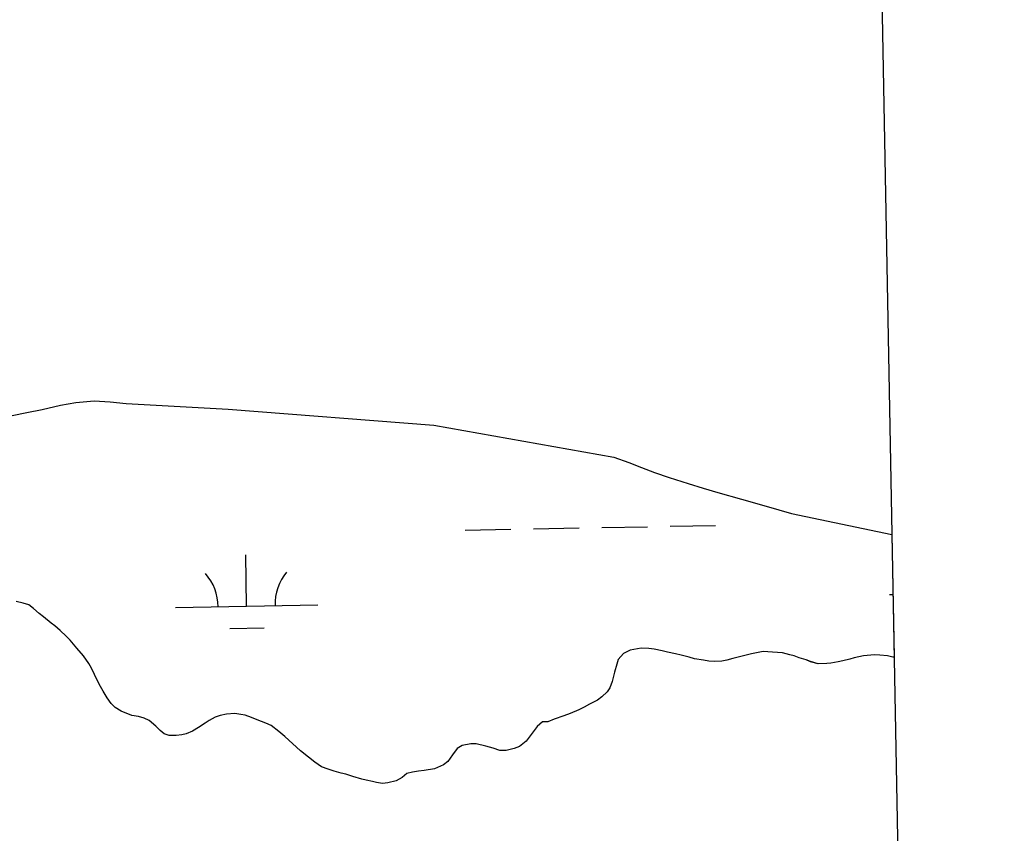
# Model space of a CAD drawing. Extents: x 3925854 to 3964121, y 224593 to 250589.
# Drawn here: x 3961360 to 3962042, y 234129 to 234701 of the extents above; entities that cross this region are included whole.
import ezdxf

# ---------------------------------------------------------------- set-up
doc = ezdxf.new("R2010")
doc.units = 0
for name, color, linetype in [('V-GRID-FRAM', 7, 'Continuous'), ('V-TOPO-SHOR', 7, 'Continuous'), ('V-WETL-SWMP', 7, 'Continuous')]:
    doc.layers.add(name, color=color, linetype=linetype)

msp = doc.modelspace()

# ---------------------------------------------------------------- linework, layer by layer
at = {"layer": 'V-GRID-FRAM'}
msp.add_lwpolyline([(3929791.517, 248207.597), (3961703.892, 248787.859), (3962042.387, 230608.264), (3930114.146, 230027.713), (3929791.517, 248207.597)], dxfattribs=at)
at = {"layer": 'V-TOPO-SHOR'}
for points in [[(3961354.711, 234423.004), (3961365.166, 234424.992), (3961375.938, 234427.19), (3961388.826, 234430.098), (3961399.595, 234431.98), (3961412.466, 234433.309), (3961423.626, 234432.445)], [(3961423.626, 234432.445), (3961434.994, 234431.37), (3961506.707, 234427.399), (3961651.257, 234416.071), (3961777.557, 234393.677), (3961788.16, 234389.974), (3961797.181, 234386.5), (3961806.203, 234382.92), (3961816.49, 234379.328), (3961829.824, 234375.068), (3961840.431, 234371.892), (3961850.724, 234368.826), (3961867.423, 234364.105), (3961884.649, 234359.17), (3961902.506, 234354.121), (3961972.917, 234339.303)], [(3961580.99, 234173.064), (3961576.863, 234174.385), (3961572.317, 234176.029), (3961567.576, 234179.48), (3961563.05, 234182.929), (3961557.366, 234187.453), (3961554.528, 234190.034), (3961549.275, 234194.871), (3961546.436, 234197.451), (3961542.228, 234201.005), (3961536.753, 234205.101), (3961533.055, 234206.735), (3961530.095, 234208.044), (3961525.762, 234209.684), (3961522.905, 234210.673), (3961518.569, 234212.316), (3961515.604, 234212.879), (3961511.364, 234213.67), (3961505.413, 234213.207), (3961500.942, 234212.089), (3961497.53, 234210.958), (3961493.256, 234208.566), (3961490.473, 234206.686), (3961485.873, 234203.659), (3961481.49, 234201.054), (3961477.116, 234199.297), (3961474.029, 234198.695), (3961469.989, 234198.103), (3961465.104, 234198.158), (3961461.721, 234199.364), (3961458.774, 234201.734), (3961455.728, 234204.742), (3961451.102, 234208.724), (3961447.614, 234210.249), (3961443.594, 234211.568), (3961439.033, 234212.152), (3961431.423, 234215.103), (3961427.097, 234217.7), (3961424.371, 234220.704), (3961421.549, 234224.665), (3961418.731, 234229.157), (3961416.857, 234232.47), (3961414.887, 234236.527), (3961412.599, 234240.908), (3961410.529, 234245.498), (3961408.759, 234248.807), (3961404.893, 234254.161), (3961400.385, 234259.522), (3961395.562, 234264.992), (3961392.836, 234267.997), (3961388.634, 234271.972), (3961384.847, 234275.093), (3961382.32, 234276.928), (3961376.743, 234281.557), (3961373.796, 234283.926), (3961369.907, 234287.369), (3961366.536, 234289.849), (3961362.516, 234291.168), (3961357.539, 234292.286)], [(3961974.523, 234253.052), (3961973.618, 234253.262), (3961970.018, 234254.046), (3961964.501, 234254.533), (3961960.786, 234254.681), (3961953.134, 234254.13), (3961946.64, 234252.61), (3961943.552, 234251.795), (3961938.651, 234250.47), (3961935.247, 234249.872), (3961930.246, 234248.973), (3961927.268, 234248.582), (3961921.214, 234248.438), (3961915.816, 234249.987), (3961912.75, 234251.189), (3961907.988, 234252.729), (3961904.287, 234254.046), (3961901.217, 234254.822), (3961896.134, 234256.153), (3961889.237, 234256.551), (3961882.661, 234257.157), (3961874.358, 234255.445), (3961869.674, 234254.329), (3961861.367, 234252.192), (3961856.999, 234250.968), (3961853.595, 234250.37), (3961848.283, 234250.112), (3961844.461, 234250.366), (3961840.539, 234250.941), (3961834.289, 234252.074), (3961830.475, 234253.073), (3961824.866, 234254.517), (3961821.053, 234255.41), (3961815.439, 234256.747), (3961811.626, 234257.534), (3961806.01, 234258.658), (3961802.301, 234259.338), (3961796.782, 234259.506), (3961789.014, 234258.107), (3961784.422, 234255.824), (3961780.762, 234251.404), (3961779.667, 234248.336), (3961778.221, 234242.618), (3961777.223, 234238.913), (3961776.445, 234235.95), (3961774.807, 234231.721), (3961772.968, 234228.874), (3961769.212, 234225.306), (3961766.107, 234223.004), (3961760.553, 234220.094), (3961756.813, 234218.12), (3961752.969, 234216.146), (3961746.886, 234213.559), (3961742.409, 234212.017), (3961735.796, 234209.543), (3961731.211, 234207.79), (3961727.494, 234207.62), (3961723.846, 234204.474), (3961721.045, 234200.79), (3961715.98, 234194.158), (3961711.372, 234190.492), (3961707.532, 234188.944), (3961701.888, 234187.521), (3961697.429, 234187.676), (3961692.878, 234189.11), (3961687.799, 234190.652), (3961680.916, 234192.323), (3961677.095, 234192.366), (3961671.133, 234191.054), (3961667.5, 234188.971), (3961664.368, 234184.441), (3961660.919, 234179.912), (3961658.024, 234177.397), (3961651.624, 234174.815), (3961644.388, 234173.517), (3961640.454, 234173.029), (3961636.2, 234172.441), (3961632.151, 234171.319), (3961628.938, 234168.7), (3961624.662, 234166.199), (3961618.804, 234164.78), (3961614.979, 234164.503), (3961610.95, 234165.081), (3961607.985, 234165.75), (3961603.641, 234166.756), (3961600.571, 234167.534), (3961594.329, 234169.408), (3961589.248, 234170.848), (3961586.071, 234171.733), (3961580.99, 234173.064)]]:
    msp.add_lwpolyline(points, dxfattribs=at)
at = {"layer": 'V-WETL-SWMP'}
for p, q in [((3961399.595, 234431.98), (3961412.466, 234433.31)), ((3961412.466, 234433.31), (3961423.626, 234432.446)), ((3961365.165, 234424.992), (3961375.938, 234427.189)), ((3961375.938, 234427.189), (3961388.826, 234430.099)), ((3961388.826, 234430.099), (3961399.595, 234431.98)), ((3961423.626, 234432.446), (3961434.994, 234431.369)), ((3961434.994, 234431.369), (3961506.708, 234427.398)), ((3961506.708, 234427.398), (3961651.258, 234416.072)), ((3961354.71, 234423.003), (3961365.165, 234424.992)), ((3961651.258, 234416.072), (3961777.558, 234393.677)), ((3961777.558, 234393.677), (3961788.159, 234389.974)), ((3961788.159, 234389.974), (3961797.182, 234386.5)), ((3961797.182, 234386.5), (3961806.203, 234382.921)), ((3961806.203, 234382.921), (3961816.489, 234379.328)), ((3961816.489, 234379.328), (3961829.824, 234375.068)), ((3961829.824, 234375.068), (3961840.431, 234371.892)), ((3961840.431, 234371.892), (3961850.723, 234368.826)), ((3961850.723, 234368.826), (3961867.424, 234364.106)), ((3961867.424, 234364.106), (3961884.649, 234359.17)), ((3961884.649, 234359.17), (3961902.506, 234354.121)), ((3961902.506, 234354.121), (3961972.917, 234339.303)), ((3961721.218, 234343.349), (3961753.212, 234343.931)), ((3961769.21, 234344.222), (3961801.205, 234344.804)), ((3961817.202, 234345.094), (3961849.197, 234345.676)), ((3961673.226, 234342.477), (3961705.22, 234343.058)), ((3961972.917, 234339.303), (3961974.523, 234253.052)), ((3961519.582, 234288.932), (3961518.927, 234324.926)), ((3961971.415, 234297.148), (3961973.701, 234297.19)), ((3961362.516, 234291.168), (3961357.538, 234292.286)), ((3961366.536, 234289.849), (3961362.516, 234291.168)), ((3961369.906, 234287.368), (3961366.536, 234289.849)), ((3961469.59, 234288.023), (3961569.573, 234289.841)), ((3961373.796, 234283.926), (3961369.906, 234287.368)), ((3961376.743, 234281.557), (3961373.796, 234283.926)), ((3961382.319, 234276.928), (3961376.743, 234281.557)), ((3961384.846, 234275.094), (3961382.319, 234276.928)), ((3961388.634, 234271.972), (3961384.846, 234275.094)), ((3961392.836, 234267.996), (3961388.634, 234271.972)), ((3961507.864, 234273.286), (3961531.86, 234273.722)), ((3961395.563, 234264.992), (3961392.836, 234267.996)), ((3961400.386, 234259.522), (3961395.563, 234264.992)), ((3961404.892, 234254.161), (3961400.386, 234259.522)), ((3961784.422, 234255.823), (3961780.762, 234251.404)), ((3961789.014, 234258.107), (3961784.422, 234255.823)), ((3961796.782, 234259.506), (3961789.014, 234258.107)), ((3961802.301, 234259.337), (3961796.782, 234259.506)), ((3961806.01, 234258.658), (3961802.301, 234259.337)), ((3961811.625, 234257.533), (3961806.01, 234258.658)), ((3961815.439, 234256.747), (3961811.625, 234257.533)), ((3961821.052, 234255.409), (3961815.439, 234256.747)), ((3961824.865, 234254.517), (3961821.052, 234255.409)), ((3961874.358, 234255.444), (3961869.674, 234254.329)), ((3961882.66, 234257.156), (3961874.358, 234255.444)), ((3961889.237, 234256.551), (3961882.66, 234257.156)), ((3961896.135, 234256.154), (3961889.237, 234256.551)), ((3961901.217, 234254.823), (3961896.135, 234256.154)), ((3961408.76, 234248.808), (3961404.892, 234254.161)), ((3961410.528, 234245.497), (3961408.76, 234248.808)), ((3961779.666, 234248.337), (3961778.221, 234242.619)), ((3961780.762, 234251.404), (3961779.666, 234248.337)), ((3961830.476, 234253.073), (3961824.865, 234254.517)), ((3961834.288, 234252.074), (3961830.476, 234253.073)), ((3961840.54, 234250.942), (3961834.288, 234252.074)), ((3961844.462, 234250.366), (3961840.54, 234250.942)), ((3961848.282, 234250.111), (3961844.462, 234250.366)), ((3961853.595, 234250.37), (3961848.282, 234250.111)), ((3961856.999, 234250.968), (3961853.595, 234250.37)), ((3961861.367, 234252.193), (3961856.999, 234250.968)), ((3961869.674, 234254.329), (3961861.367, 234252.193)), ((3961904.287, 234254.045), (3961901.217, 234254.823)), ((3961907.989, 234252.729), (3961904.287, 234254.045)), ((3961912.75, 234251.188), (3961907.989, 234252.729)), ((3961915.816, 234249.986), (3961912.75, 234251.188)), ((3961921.214, 234248.438), (3961915.816, 234249.986)), ((3961927.268, 234248.582), (3961921.214, 234248.438)), ((3961930.246, 234248.973), (3961927.268, 234248.582)), ((3961935.247, 234249.872), (3961930.246, 234248.973)), ((3961938.651, 234250.471), (3961935.247, 234249.872)), ((3961943.551, 234251.796), (3961938.651, 234250.471)), ((3961946.64, 234252.611), (3961943.551, 234251.796)), ((3961953.134, 234254.13), (3961946.64, 234252.611)), ((3961960.786, 234254.681), (3961953.134, 234254.13)), ((3961964.501, 234254.533), (3961960.786, 234254.681)), ((3961970.017, 234254.046), (3961964.501, 234254.533)), ((3961973.618, 234253.262), (3961970.017, 234254.046)), ((3961974.523, 234253.052), (3961973.618, 234253.262)), ((3961412.6, 234240.907), (3961410.528, 234245.497)), ((3961778.221, 234242.619), (3961777.223, 234238.914)), ((3961414.887, 234236.528), (3961412.6, 234240.907)), ((3961416.858, 234232.47), (3961414.887, 234236.528)), ((3961776.446, 234235.95), (3961774.806, 234231.721)), ((3961777.223, 234238.914), (3961776.446, 234235.95)), ((3961418.732, 234229.157), (3961416.858, 234232.47)), ((3961421.549, 234224.666), (3961418.732, 234229.157)), ((3961772.968, 234228.874), (3961769.212, 234225.306)), ((3961774.806, 234231.721), (3961772.968, 234228.874)), ((3961424.371, 234220.705), (3961421.549, 234224.666)), ((3961766.106, 234223.005), (3961760.552, 234220.095)), ((3961769.212, 234225.306), (3961766.106, 234223.005)), ((3961427.098, 234217.701), (3961424.371, 234220.705)), ((3961431.422, 234215.104), (3961427.098, 234217.701)), ((3961439.034, 234212.151), (3961431.422, 234215.104)), ((3961752.968, 234216.145), (3961746.886, 234213.559)), ((3961756.813, 234218.12), (3961752.968, 234216.145)), ((3961760.552, 234220.095), (3961756.813, 234218.12)), ((3961443.594, 234211.568), (3961439.034, 234212.151)), ((3961447.614, 234210.249), (3961443.594, 234211.568)), ((3961451.101, 234208.723), (3961447.614, 234210.249)), ((3961455.728, 234204.742), (3961451.101, 234208.723)), ((3961493.255, 234208.565), (3961490.473, 234206.685)), ((3961497.53, 234210.959), (3961493.255, 234208.565)), ((3961500.941, 234212.089), (3961497.53, 234210.959)), ((3961505.413, 234213.206), (3961500.941, 234212.089)), ((3961511.365, 234213.67), (3961505.413, 234213.206)), ((3961515.603, 234212.879), (3961511.365, 234213.67)), ((3961518.57, 234212.315), (3961515.603, 234212.879)), ((3961522.905, 234210.673), (3961518.57, 234212.315)), ((3961525.761, 234209.685), (3961522.905, 234210.673)), ((3961530.096, 234208.043), (3961525.761, 234209.685)), ((3961533.055, 234206.736), (3961530.096, 234208.043)), ((3961727.493, 234207.62), (3961723.847, 234204.475)), ((3961731.211, 234207.79), (3961727.493, 234207.62)), ((3961735.797, 234209.543), (3961731.211, 234207.79)), ((3961742.409, 234212.017), (3961735.797, 234209.543)), ((3961746.886, 234213.559), (3961742.409, 234212.017)), ((3961458.774, 234201.734), (3961455.728, 234204.742)), ((3961461.72, 234199.365), (3961458.774, 234201.734)), ((3961481.49, 234201.053), (3961477.116, 234199.297)), ((3961485.873, 234203.658), (3961481.49, 234201.053)), ((3961490.473, 234206.685), (3961485.873, 234203.658)), ((3961536.753, 234205.101), (3961533.055, 234206.736)), ((3961542.228, 234201.004), (3961536.753, 234205.101)), ((3961546.436, 234197.452), (3961542.228, 234201.004)), ((3961721.045, 234200.79), (3961715.979, 234194.158)), ((3961723.847, 234204.475), (3961721.045, 234200.79)), ((3961465.104, 234198.158), (3961461.72, 234199.365)), ((3961469.988, 234198.103), (3961465.104, 234198.158)), ((3961474.03, 234198.695), (3961469.988, 234198.103)), ((3961477.116, 234199.297), (3961474.03, 234198.695)), ((3961549.274, 234194.872), (3961546.436, 234197.452)), ((3961554.528, 234190.034), (3961549.274, 234194.872)), ((3961715.979, 234194.158), (3961711.371, 234190.493)), ((3961557.366, 234187.454), (3961554.528, 234190.034)), ((3961563.049, 234182.93), (3961557.366, 234187.454)), ((3961667.499, 234188.971), (3961664.369, 234184.44)), ((3961671.133, 234191.054), (3961667.499, 234188.971)), ((3961677.094, 234192.367), (3961671.133, 234191.054)), ((3961680.916, 234192.324), (3961677.094, 234192.367)), ((3961687.8, 234190.653), (3961680.916, 234192.324)), ((3961692.879, 234189.109), (3961687.8, 234190.653)), ((3961697.429, 234187.677), (3961692.879, 234189.109)), ((3961701.887, 234187.521), (3961697.429, 234187.677)), ((3961707.531, 234188.944), (3961701.887, 234187.521)), ((3961711.371, 234190.493), (3961707.531, 234188.944)), ((3961567.576, 234179.48), (3961563.049, 234182.93)), ((3961664.369, 234184.44), (3961660.919, 234179.913)), ((3961572.316, 234176.029), (3961567.576, 234179.48)), ((3961576.863, 234174.385), (3961572.316, 234176.029)), ((3961580.99, 234173.064), (3961576.863, 234174.385)), ((3961644.388, 234173.516), (3961640.454, 234173.03)), ((3961651.624, 234174.815), (3961644.388, 234173.516)), ((3961658.024, 234177.397), (3961651.624, 234174.815)), ((3961660.919, 234179.913), (3961658.024, 234177.397)), ((3961586.072, 234171.732), (3961580.99, 234173.064)), ((3961589.247, 234170.847), (3961586.072, 234171.732)), ((3961594.328, 234169.409), (3961589.247, 234170.847)), ((3961600.572, 234167.534), (3961594.328, 234169.409)), ((3961603.642, 234166.756), (3961600.572, 234167.534)), ((3961607.985, 234165.751), (3961603.642, 234166.756)), ((3961628.937, 234168.7), (3961624.661, 234166.2)), ((3961632.152, 234171.318), (3961628.937, 234168.7)), ((3961636.2, 234172.441), (3961632.152, 234171.318)), ((3961640.454, 234173.03), (3961636.2, 234172.441)), ((3961610.95, 234165.08), (3961607.985, 234165.751)), ((3961614.979, 234164.504), (3961610.95, 234165.08)), ((3961618.805, 234164.779), (3961614.979, 234164.504)), ((3961624.661, 234166.2), (3961618.805, 234164.779))]:
    msp.add_line(p, q, dxfattribs=at)
for centre, start, end in [((3961464.339, 234288.403), 0.269879, 41.813537), ((3961574.807, 234290.411), 140.269876, 181.813534)]:
    msp.add_arc(centre, 35.246, start, end, dxfattribs=at)

doc.saveas('drawing.dxf')
